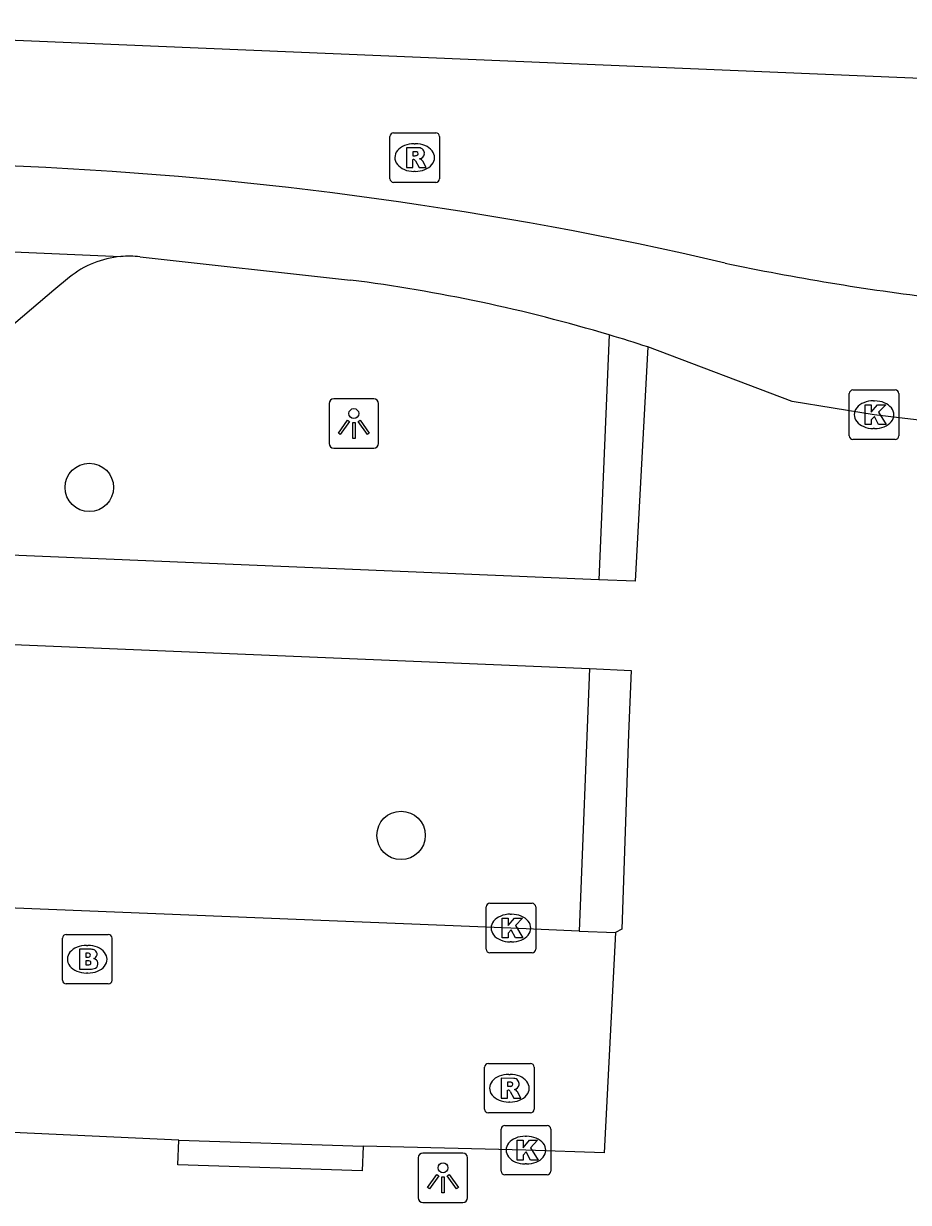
# Model space of a CAD drawing. Extents: x 160077 to 160945, y 386481 to 387498.
# Drawn here: x 160833.06 to 160850.93, y 386855.1 to 386878.92 of the extents above; entities that cross this region are included whole.
import ezdxf

# ---------------------------------------------------------------- set-up
doc = ezdxf.new("R2010")
doc.units = 0
for name, color, linetype in [('IMGEO_Boom', 7, 'Continuous'), ('IMGEO_Brandkraan', 7, 'Continuous'), ('IMGEO_Haag', 7, 'Continuous'), ('IMGEO_Kolk', 7, 'Continuous'), ('IMGEO_Lichtpunt', 7, 'Continuous'), ('IMGEO_Parkeervlak_open', 7, 'Continuous'), ('IMGEO_Rijbaan_lokaal_gesloten', 7, 'Continuous'), ('IMGEO_Rijbaan_lokaal_open', 7, 'Continuous'), ('IMGEO_Rioolput', 7, 'Continuous'), ('IMGEO_Voetpad_open', 7, 'Continuous')]:
    doc.layers.add(name, color=color, linetype=linetype)

msp = doc.modelspace()

# ---------------------------------------------------------------- linework, layer by layer
at = {"layer": 'IMGEO_Boom'}
for centre in [(160834.386, 386869.546), (160840.682, 386862.517)]:
    msp.add_circle(centre, 0.489, dxfattribs=at)
at = {"layer": 'IMGEO_Brandkraan'}
for p, q in [((160833.843, 386859.59), (160833.843, 386860.442)), ((160833.918, 386860.516), (160834.77, 386860.516)), ((160834.844, 386860.442), (160834.844, 386859.59)), ((160834.331, 386860.296), (160834.356, 386860.296)), ((160834.354, 386859.736), (160834.329, 386859.736)), ((160834.77, 386859.516), (160833.918, 386859.516))]:
    msp.add_line(p, q, dxfattribs=at)
for points in [[(160833.843, 386859.59), (160833.843, 386860.442)], [(160833.918, 386860.516), (160834.77, 386860.516)], [(160834.844, 386860.442), (160834.844, 386859.59)], [(160834.191, 386860.216), (160834.191, 386859.816), (160834.404, 386859.816)], [(160834.422, 386860.216), (160834.191, 386860.216)], [(160834.37, 386860.135), (160834.316, 386860.135), (160834.316, 386860.059)], [(160834.316, 386860.059), (160834.369, 386860.059)], [(160834.378, 386859.983), (160834.316, 386859.983), (160834.316, 386859.902)], [(160834.316, 386859.902), (160834.378, 386859.902)], [(160834.77, 386859.516), (160833.918, 386859.516)]]:
    msp.add_lwpolyline(points, dxfattribs=at)
for centre, radius, start, end in [((160833.92, 386860.44), 0.0765, 91.552, 178.448), ((160833.92, 386860.44), 0.0765, 91.552, 178.448), ((160834.768, 386860.44), 0.0765, 1.552, 88.448), ((160834.768, 386860.44), 0.0765, 1.552, 88.448), ((160834.426, 386860.071), 0.145, 59.4692, 91.5367), ((160834.451, 386860.118), 0.0922, 285.5137, 58.1501), ((160834.371, 386860.097), 0.0379, 267.8285, 90.9355), ((160834.379, 386859.942), 0.0404, 269.8759, 90.5077), ((160834.456, 386859.926), 0.105, 301.3115, 78.989), ((160834.41, 386860.067), 0.251, 268.6676, 293.5347), ((160833.92, 386859.592), 0.0765, 181.552, 268.448), ((160833.92, 386859.592), 0.0765, 181.552, 268.448), ((160834.768, 386859.592), 0.0765, 271.552, 358.448), ((160834.768, 386859.592), 0.0765, 271.552, 358.448)]:
    msp.add_arc(centre, radius, start, end, dxfattribs=at)
for centre, major_axis, ratio, start_param, end_param in [((160834.33, 386860.016), (-0.387, 0.002), 0.722429, 4.712389, 7.853982), ((160834.355, 386860.016), (-0.39, 0.002), 0.717154, 1.570796, 4.712389)]:
    msp.add_ellipse(centre, major_axis=major_axis, ratio=ratio, start_param=start_param, end_param=end_param, dxfattribs=at)
at = {"layer": 'IMGEO_Haag'}
for points in [[(160844.885, 386872.627), (160844.674, 386867.682)], [(160844.489, 386865.886), (160844.281, 386860.585)]]:
    msp.add_lwpolyline(points, dxfattribs=at)
at = {"layer": 'IMGEO_Kolk'}
for p, q in [((160849.732, 386870.589), (160849.732, 386871.441)), ((160849.807, 386871.515), (160850.659, 386871.515)), ((160850.733, 386871.441), (160850.733, 386870.589)), ((160850.22, 386871.295), (160850.245, 386871.295)), ((160850.243, 386870.735), (160850.218, 386870.735)), ((160850.659, 386870.515), (160849.807, 386870.515)), ((160842.474, 386861.145), (160843.326, 386861.145)), ((160842.399, 386860.219), (160842.399, 386861.071)), ((160842.887, 386860.925), (160842.912, 386860.925)), ((160843.4, 386861.071), (160843.4, 386860.219)), ((160843.326, 386860.145), (160842.474, 386860.145)), ((160842.91, 386860.365), (160842.885, 386860.365)), ((160842.702, 386855.733), (160842.702, 386856.585)), ((160842.777, 386856.659), (160843.629, 386856.659)), ((160843.703, 386856.585), (160843.703, 386855.733)), ((160843.19, 386856.439), (160843.215, 386856.439)), ((160843.213, 386855.879), (160843.188, 386855.879)), ((160843.629, 386855.659), (160842.777, 386855.659))]:
    msp.add_line(p, q, dxfattribs=at)
for points in [[(160849.732, 386870.589), (160849.732, 386871.441)], [(160849.807, 386871.515), (160850.659, 386871.515)], [(160850.733, 386871.441), (160850.733, 386870.589)], [(160850.053, 386871.215), (160850.176, 386871.215), (160850.176, 386871.064), (160850.306, 386871.215), (160850.47, 386871.215), (160850.324, 386871.064), (160850.477, 386870.815), (160850.325, 386870.815), (160850.24, 386870.979), (160850.176, 386870.912), (160850.176, 386870.815), (160850.053, 386870.815), (160850.053, 386871.215)], [(160850.659, 386870.515), (160849.807, 386870.515)], [(160842.474, 386861.145), (160843.326, 386861.145)], [(160842.399, 386860.219), (160842.399, 386861.071)], [(160843.4, 386861.071), (160843.4, 386860.219)], [(160842.72, 386860.845), (160842.843, 386860.845), (160842.843, 386860.694), (160842.973, 386860.845), (160843.137, 386860.845), (160842.991, 386860.694), (160843.144, 386860.445), (160842.992, 386860.445), (160842.907, 386860.609), (160842.843, 386860.542), (160842.843, 386860.445), (160842.72, 386860.445), (160842.72, 386860.845)], [(160843.326, 386860.145), (160842.474, 386860.145)], [(160842.702, 386855.733), (160842.702, 386856.585)], [(160842.777, 386856.659), (160843.629, 386856.659)], [(160843.703, 386856.585), (160843.703, 386855.733)], [(160843.023, 386856.359), (160843.146, 386856.359), (160843.146, 386856.208), (160843.276, 386856.359), (160843.44, 386856.359), (160843.294, 386856.208), (160843.447, 386855.959), (160843.295, 386855.959), (160843.21, 386856.123), (160843.146, 386856.056), (160843.146, 386855.959), (160843.023, 386855.959), (160843.023, 386856.359)], [(160843.629, 386855.659), (160842.777, 386855.659)]]:
    msp.add_lwpolyline(points, dxfattribs=at)
for centre, start, end in [((160849.809, 386871.439), 91.552, 178.448), ((160849.809, 386871.439), 91.552, 178.448), ((160850.657, 386871.439), 1.552, 88.448), ((160850.657, 386871.439), 1.552, 88.448), ((160849.809, 386870.591), 181.552, 268.448), ((160849.809, 386870.591), 181.552, 268.448), ((160850.657, 386870.591), 271.552, 358.448), ((160850.657, 386870.591), 271.552, 358.448), ((160842.476, 386861.069), 91.552, 178.448), ((160842.476, 386861.069), 91.552, 178.448), ((160843.324, 386861.069), 1.552, 88.448), ((160843.324, 386861.069), 1.552, 88.448), ((160842.476, 386860.221), 181.552, 268.448), ((160842.476, 386860.221), 181.552, 268.448), ((160843.324, 386860.221), 271.552, 358.448), ((160843.324, 386860.221), 271.552, 358.448), ((160842.779, 386856.583), 91.552, 178.448), ((160842.779, 386856.583), 91.552, 178.448), ((160843.627, 386856.583), 1.552, 88.448), ((160843.627, 386856.583), 1.552, 88.448), ((160842.779, 386855.735), 181.552, 268.448), ((160842.779, 386855.735), 181.552, 268.448), ((160843.627, 386855.735), 271.552, 358.448), ((160843.627, 386855.735), 271.552, 358.448)]:
    msp.add_arc(centre, 0.0765, start, end, dxfattribs=at)
for centre, major_axis, ratio, start_param, end_param in [((160850.219, 386871.015), (-0.387, 0.002), 0.722429, 4.712389, 7.853982), ((160850.244, 386871.015), (-0.39, 0.002), 0.717154, 1.570796, 4.712389), ((160842.886, 386860.645), (-0.387, 0.002), 0.722429, 4.712389, 7.853982), ((160842.911, 386860.645), (-0.39, 0.002), 0.717154, 1.570796, 4.712389), ((160843.189, 386856.159), (-0.387, 0.002), 0.722429, 4.712389, 7.853982), ((160843.214, 386856.159), (-0.39, 0.002), 0.717154, 1.570796, 4.712389)]:
    msp.add_ellipse(centre, major_axis=major_axis, ratio=ratio, start_param=start_param, end_param=end_param, dxfattribs=at)
at = {"layer": 'IMGEO_Lichtpunt'}
for p, q in [((160840.131, 386871.336), (160839.323, 386871.336)), ((160840.131, 386871.336), (160839.323, 386871.336)), ((160839.229, 386871.241), (160839.229, 386870.434)), ((160839.229, 386871.241), (160839.229, 386870.434)), ((160840.225, 386870.434), (160840.225, 386871.241)), ((160840.225, 386870.434), (160840.225, 386871.241)), ((160839.323, 386870.34), (160840.131, 386870.34)), ((160839.323, 386870.34), (160840.131, 386870.34)), ((160841.932, 386856.099), (160841.124, 386856.099)), ((160841.932, 386856.099), (160841.124, 386856.099)), ((160841.03, 386856.004), (160841.03, 386855.197)), ((160841.03, 386856.004), (160841.03, 386855.197)), ((160842.026, 386855.197), (160842.026, 386856.004)), ((160842.026, 386855.197), (160842.026, 386856.004)), ((160841.124, 386855.103), (160841.932, 386855.103)), ((160841.124, 386855.103), (160841.932, 386855.103))]:
    msp.add_line(p, q, dxfattribs=at)
for points in [[(160839.603, 386870.905), (160839.642, 386870.877), (160839.454, 386870.615), (160839.416, 386870.642), (160839.603, 386870.905)], [(160839.705, 386870.857), (160839.752, 386870.857), (160839.752, 386870.535), (160839.705, 386870.535), (160839.705, 386870.857)], [(160839.815, 386870.877), (160839.853, 386870.904), (160840.04, 386870.642), (160840.001, 386870.614), (160839.815, 386870.877)], [(160841.404, 386855.668), (160841.443, 386855.64), (160841.255, 386855.378), (160841.217, 386855.405), (160841.404, 386855.668)], [(160841.506, 386855.62), (160841.553, 386855.62), (160841.553, 386855.298), (160841.506, 386855.298), (160841.506, 386855.62)], [(160841.616, 386855.64), (160841.654, 386855.667), (160841.841, 386855.405), (160841.802, 386855.377), (160841.616, 386855.64)]]:
    msp.add_lwpolyline(points, dxfattribs=at)
for centre in [(160839.728, 386871.039), (160841.529, 386855.802)]:
    msp.add_circle(centre, 0.0994, dxfattribs=at)
for centre, start, end in [((160839.323, 386871.241), 90, 180), ((160839.323, 386871.241), 90, 180), ((160840.131, 386871.241), 0, 90), ((160840.131, 386871.241), 0, 90), ((160839.323, 386870.434), 180, 270), ((160839.323, 386870.434), 180, 270), ((160840.131, 386870.434), 270, 0), ((160840.131, 386870.434), 270, 360), ((160841.124, 386856.004), 90, 180), ((160841.124, 386856.004), 90, 180), ((160841.932, 386856.004), 0, 90), ((160841.932, 386856.004), 0, 90), ((160841.124, 386855.197), 180, 270), ((160841.124, 386855.197), 180, 270), ((160841.932, 386855.197), 270, 0), ((160841.932, 386855.197), 270, 360)]:
    msp.add_arc(centre, 0.0946, start, end, dxfattribs=at)
at = {"layer": 'IMGEO_Parkeervlak_open'}
msp.add_lwpolyline([(160833.984, 386873.791), (160833.671, 386873.533), (160832.579, 386872.611)], dxfattribs=at)
msp.add_arc((160835.186, 386872.308), 1.909, 94.9995, 129.0413, dxfattribs=at)
at = {"layer": 'IMGEO_Rijbaan_lokaal_gesloten'}
for points in [[(160851.814, 386877.783), (160748.715, 386882.113)], [(160833.059, 386876.029), (160748.555, 386879.546)], [(160766.797, 386877.056), (160808.053, 386875.383), (160835.02, 386874.21)], [(160835.41, 386874.205), (160839.663, 386873.735)], [(160851.651, 386870.846), (160850.233, 386871.015), (160848.582, 386871.284), (160845.662, 386872.384)]]:
    msp.add_lwpolyline(points, dxfattribs=at)
for centre, radius, start, end in [((160829.505, 386797.796), 78.314, 76.9237, 87.3987), ((160835.189, 386872.211), 2.007, 83.6881, 94.8428), ((160857.29, 386921.697), 48.67, 258.0634, 263.16), ((160835.503, 386841.267), 32.733, 73.3435, 82.6979), ((160835.52, 386841.319), 32.679, 71.9197, 73.3471)]:
    msp.add_arc(centre, radius, start, end, dxfattribs=at)
at = {"layer": 'IMGEO_Rijbaan_lokaal_open'}
for points in [[(160844.281, 386860.585), (160842.896, 386860.644), (160826.384, 386861.31), (160807.947, 386862.083), (160795.467, 386862.615), (160794.263, 386862.672)], [(160845.013, 386860.554), (160844.783, 386856.105), (160843.199, 386856.16), (160839.914, 386856.239)], [(160844.281, 386860.585), (160845.013, 386860.554)], [(160836.193, 386856.363), (160831.085, 386856.595)], [(160836.193, 386856.363), (160839.914, 386856.239)]]:
    msp.add_lwpolyline(points, dxfattribs=at)
at = {"layer": 'IMGEO_Rioolput'}
for p, q in [((160840.456, 386875.783), (160840.456, 386876.635)), ((160840.531, 386876.709), (160841.383, 386876.709)), ((160841.457, 386876.635), (160841.457, 386875.783)), ((160840.944, 386876.489), (160840.969, 386876.489)), ((160840.967, 386875.929), (160840.942, 386875.929)), ((160841.383, 386875.709), (160840.531, 386875.709)), ((160842.369, 386856.984), (160842.369, 386857.836)), ((160842.444, 386857.91), (160843.296, 386857.91)), ((160843.37, 386857.836), (160843.37, 386856.984)), ((160842.857, 386857.69), (160842.882, 386857.69)), ((160842.88, 386857.13), (160842.855, 386857.13)), ((160843.296, 386856.91), (160842.444, 386856.91))]:
    msp.add_line(p, q, dxfattribs=at)
for points in [[(160840.456, 386875.783), (160840.456, 386876.635)], [(160840.531, 386876.709), (160841.383, 386876.709)], [(160841.457, 386876.635), (160841.457, 386875.783)], [(160841.045, 386876.407), (160840.793, 386876.409), (160840.793, 386876.009)], [(160840.793, 386876.009), (160840.917, 386876.009), (160840.917, 386876.171), (160840.928, 386876.171)], [(160840.971, 386876.328), (160840.917, 386876.328), (160840.917, 386876.247)], [(160840.917, 386876.247), (160840.969, 386876.247)], [(160840.975, 386876.142), (160841.046, 386876.009), (160841.186, 386876.009), (160841.121, 386876.135)], [(160841.383, 386875.709), (160840.531, 386875.709)], [(160842.369, 386856.984), (160842.369, 386857.836)], [(160842.444, 386857.91), (160843.296, 386857.91)], [(160843.37, 386857.836), (160843.37, 386856.984)], [(160842.958, 386857.608), (160842.706, 386857.61), (160842.706, 386857.21)], [(160842.884, 386857.529), (160842.83, 386857.529), (160842.83, 386857.448)], [(160842.706, 386857.21), (160842.83, 386857.21), (160842.83, 386857.372), (160842.841, 386857.372)], [(160842.83, 386857.448), (160842.882, 386857.448)], [(160842.888, 386857.343), (160842.959, 386857.21), (160843.099, 386857.21), (160843.034, 386857.336)], [(160843.296, 386856.91), (160842.444, 386856.91)]]:
    msp.add_lwpolyline(points, dxfattribs=at)
for centre, radius, start, end in [((160840.533, 386876.633), 0.0765, 91.552, 178.448), ((160840.533, 386876.633), 0.0765, 91.552, 178.448), ((160841.381, 386876.633), 0.0765, 1.552, 88.448), ((160841.381, 386876.633), 0.0765, 1.552, 88.448), ((160841.044, 386876.297), 0.109, 350.3612, 89.416), ((160840.927, 386876.118), 0.0533, 26.0293, 88.6989), ((160840.953, 386876.436), 0.19, 274.7715, 282.9687), ((160840.977, 386876.232), 0.0964, 77.0061, 93.1865), ((160840.991, 386876.289), 0.0378, 276.6634, 79.6772), ((160841.042, 386876.297), 0.112, 277.5842, 350.9817), ((160841.026, 386876.082), 0.108, 29.5134, 73.7905), ((160840.533, 386875.785), 0.0765, 181.552, 268.448), ((160840.533, 386875.785), 0.0765, 181.552, 268.448), ((160841.381, 386875.785), 0.0765, 271.552, 358.448), ((160841.381, 386875.785), 0.0765, 271.552, 358.448), ((160842.446, 386857.834), 0.0765, 91.552, 178.448), ((160842.446, 386857.834), 0.0765, 91.552, 178.448), ((160843.294, 386857.834), 0.0765, 1.552, 88.448), ((160843.294, 386857.834), 0.0765, 1.552, 88.448), ((160842.89, 386857.433), 0.0964, 77.0061, 93.1865), ((160842.904, 386857.49), 0.0378, 276.6634, 79.6772), ((160842.957, 386857.498), 0.109, 350.3612, 89.416), ((160842.84, 386857.319), 0.0533, 26.0293, 88.6989), ((160842.866, 386857.637), 0.19, 274.7715, 282.9687), ((160842.955, 386857.498), 0.112, 277.5842, 350.9817), ((160842.939, 386857.283), 0.108, 29.5134, 73.7905), ((160842.446, 386856.986), 0.0765, 181.552, 268.448), ((160842.446, 386856.986), 0.0765, 181.552, 268.448), ((160843.294, 386856.986), 0.0765, 271.552, 358.448), ((160843.294, 386856.986), 0.0765, 271.552, 358.448)]:
    msp.add_arc(centre, radius, start, end, dxfattribs=at)
for centre, major_axis, ratio, start_param, end_param in [((160840.943, 386876.209), (-0.387, 0.002), 0.722429, 4.712389, 7.853982), ((160840.968, 386876.209), (-0.39, 0.002), 0.717154, 1.570796, 4.712389), ((160842.856, 386857.41), (-0.387, 0.002), 0.722429, 4.712389, 7.853982), ((160842.881, 386857.41), (-0.39, 0.002), 0.717154, 1.570796, 4.712389)]:
    msp.add_ellipse(centre, major_axis=major_axis, ratio=ratio, start_param=start_param, end_param=end_param, dxfattribs=at)
at = {"layer": 'IMGEO_Voetpad_open'}
for points in [[(160844.674, 386867.682), (160828.46, 386868.361), (160828.58, 386871.564), (160831.721, 386871.511), (160831.754, 386872.393)], [(160845.662, 386872.384), (160845.412, 386867.651), (160844.674, 386867.682)], [(160782.43, 386868.476), (160844.489, 386865.886)], [(160844.489, 386865.886), (160845.327, 386865.851), (160845.273, 386864.567), (160845.143, 386860.624), (160845.013, 386860.554)], [(160839.914, 386856.239), (160839.898, 386855.74), (160836.177, 386855.864), (160836.193, 386856.363)]]:
    msp.add_lwpolyline(points, dxfattribs=at)

doc.saveas('drawing.dxf')
